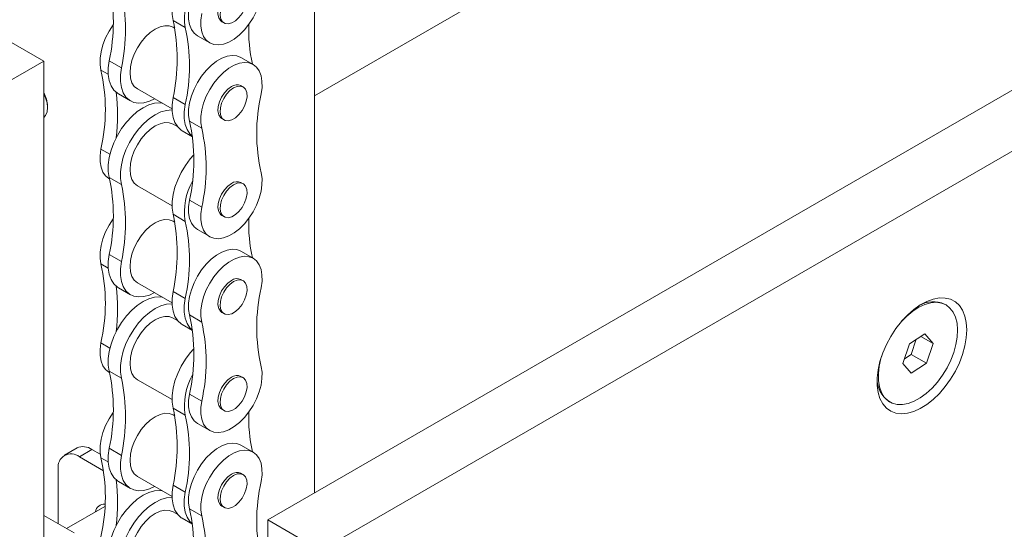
# Model space of a CAD drawing. Header units: millimetres. Extents: x 525 to 29324, y 175 to 20618.
# Tile 449 of 588: x 24863 to 25127, y 12233 to 12369. Entities that reach past the tile are written whole.
import ezdxf

# ---------------------------------------------------------------- set-up
doc = ezdxf.new("R2010")
doc.units = ezdxf.units.MM
doc.linetypes.add('SLD-Continua', pattern=[0])

msp = doc.modelspace()

# ---------------------------------------------------------------- linework, layer by layer
at = {"color": 7, "linetype": 'SLD-Continua', "lineweight": 18, "ltscale": 35}
for p, q in [((25400.07, 12613.55), (24941.9, 12349.12)), ((25400.07, 12613.55), (24941.9, 12349.12)), ((25400.07, 12613.55), (24941.9, 12349.12)), ((25400.07, 12613.55), (24941.9, 12349.12)), ((25400.07, 12613.55), (24941.9, 12349.12)), ((25400.07, 12613.55), (24941.9, 12349.12)), ((25400.07, 12613.55), (24941.9, 12349.12)), ((25400.07, 12613.55), (24941.9, 12349.12)), ((25400.07, 12613.55), (24941.9, 12349.12)), ((25400.07, 12613.55), (24941.9, 12349.12)), ((24941.9, 12242.84), (24941.9, 12579.29)), ((24941.9, 12242.84), (24941.9, 12579.29)), ((24941.9, 12242.84), (24941.9, 12579.29)), ((24941.9, 12242.84), (24941.9, 12579.29)), ((24941.9, 12242.84), (24941.9, 12579.29)), ((24941.9, 12242.84), (24941.9, 12579.29)), ((24941.9, 12242.84), (24941.9, 12579.29)), ((24941.9, 12242.84), (24941.9, 12579.29)), ((24941.9, 12242.84), (24941.9, 12579.29)), ((24941.9, 12242.84), (24941.9, 12579.29)), ((25251.38, 12421.45), (24929.41, 12235.63)), ((25251.38, 12421.45), (24929.41, 12235.63)), ((25251.38, 12421.45), (24929.41, 12235.63)), ((25265.52, 12413.29), (24943.55, 12227.46)), ((25265.52, 12413.29), (24943.55, 12227.46)), ((25265.52, 12413.29), (24943.55, 12227.46)), ((24869.42, 12358.39), (24805.78, 12395.12)), ((24907.32, 12367.37), (24904.05, 12369.26)), ((24917.13, 12368.93), (24917.72, 12368.59)), ((24904.51, 12367.17), (24904.04, 12367.44)), ((24910.6, 12365.16), (24913.87, 12363.27)), ((24855.28, 12350.23), (24869.42, 12358.39)), ((24869.42, 11460.08), (24869.42, 12358.39)), ((24886.95, 12358.5), (24890.22, 12356.61)), ((24925.49, 12357.48), (24922.22, 12359.37)), ((24884.75, 12356), (24886.69, 12354.87)), ((24889.41, 12349.63), (24892.67, 12347.75)), ((24894.51, 12350.94), (24903.77, 12345.6)), ((24922.81, 12351.49), (24922.22, 12351.83)), ((24907.32, 12346.75), (24904.05, 12348.63)), ((24870.45, 12345.91), (24870.45, 12346.32)), ((24911.72, 12340.43), (24908.45, 12342.32)), ((24917.13, 12343), (24917.72, 12342.66)), ((24905.29, 12340.78), (24904.04, 12341.51)), ((24906.5, 12339.76), (24909.26, 12338.17)), ((24884.75, 12334.85), (24887.15, 12333.47)), ((24886.89, 12326.98), (24887.05, 12326.9)), ((24886.95, 12327.27), (24890.22, 12325.38)), ((24922.81, 12325.56), (24922.22, 12325.9)), ((24894.51, 12325.01), (24903.77, 12319.67)), ((24911.72, 12319.29), (24908.45, 12321.17)), ((24904.51, 12315.31), (24904.04, 12315.58)), ((24907.32, 12315.51), (24904.05, 12317.4)), ((24917.13, 12317.07), (24917.72, 12316.73)), ((24910.6, 12313.3), (24913.87, 12311.42)), ((24925.49, 12305.62), (24922.22, 12307.51)), ((24886.95, 12306.64), (24890.22, 12304.76)), ((24884.75, 12304.14), (24886.69, 12303.02)), ((24922.81, 12299.63), (24922.22, 12299.97)), ((24889.41, 12297.77), (24892.67, 12295.89)), ((24894.51, 12299.08), (24903.77, 12293.74)), ((24907.32, 12294.89), (24904.05, 12296.77)), ((25110.98, 12293.15), (25110.62, 12293.35)), ((25110.98, 12293.15), (25110.62, 12293.35)), ((25110.98, 12293.15), (25110.62, 12293.35)), ((24905.29, 12288.93), (24904.04, 12289.65)), ((24911.72, 12288.57), (24908.45, 12290.46)), ((24917.13, 12291.14), (24917.72, 12290.81)), ((24906.5, 12287.91), (24909.26, 12286.32)), ((25105.27, 12285.42), (25101.2, 12282.75)), ((25105.27, 12285.42), (25101.2, 12282.75)), ((25105.27, 12285.42), (25101.2, 12282.75)), ((25101.66, 12279.92), (25103.02, 12283.95)), ((25101.66, 12279.92), (25103.02, 12283.95)), ((25101.66, 12279.92), (25103.02, 12283.95)), ((25104.23, 12284.74), (25107.55, 12282.83)), ((25104.23, 12284.74), (25107.55, 12282.83)), ((25104.23, 12284.74), (25107.55, 12282.83)), ((25107.55, 12282.83), (25105.27, 12285.42)), ((25107.55, 12282.83), (25105.27, 12285.42)), ((25107.55, 12282.83), (25105.27, 12285.42)), ((24884.75, 12283), (24887.15, 12281.61)), ((25101.2, 12282.75), (25099.4, 12277.48)), ((25101.2, 12282.75), (25099.4, 12277.48)), ((25101.2, 12282.75), (25099.4, 12277.48)), ((25105.76, 12277.56), (25107.55, 12282.83)), ((25105.76, 12277.56), (25107.55, 12282.83)), ((25105.76, 12277.56), (25107.55, 12282.83)), ((25099.83, 12278.72), (25101.66, 12279.92)), ((25099.83, 12278.72), (25101.66, 12279.92)), ((25099.83, 12278.72), (25101.66, 12279.92)), ((25101.66, 12279.92), (25105.76, 12277.56)), ((25101.66, 12279.92), (25105.76, 12277.56)), ((25101.66, 12279.92), (25105.76, 12277.56)), ((25099.4, 12277.48), (25101.68, 12274.88)), ((25099.4, 12277.48), (25101.68, 12274.88)), ((25099.4, 12277.48), (25101.68, 12274.88)), ((25101.68, 12274.88), (25105.76, 12277.56)), ((25101.68, 12274.88), (25105.76, 12277.56)), ((25101.68, 12274.88), (25105.76, 12277.56)), ((24886.89, 12275.13), (24887.05, 12275.04)), ((24886.95, 12275.41), (24890.22, 12273.52)), ((24894.51, 12273.15), (24903.77, 12267.81)), ((24922.81, 12273.7), (24922.22, 12274.04)), ((24911.72, 12267.43), (24908.45, 12269.31)), ((24907.32, 12263.66), (24904.05, 12265.54)), ((24917.13, 12265.22), (24917.72, 12264.88)), ((25095.63, 12267.37), (25095.98, 12267.16)), ((25095.63, 12267.37), (25095.98, 12267.16)), ((25095.63, 12267.37), (25095.98, 12267.16)), ((24904.51, 12263.45), (24904.04, 12263.72)), ((24910.6, 12261.45), (24913.87, 12259.56)), ((24878.34, 12254.87), (24874.97, 12252.93)), ((24886.95, 12254.79), (24890.22, 12252.9)), ((24925.49, 12253.77), (24922.22, 12255.65)), ((24882.33, 12254.48), (24878.97, 12252.53)), ((24878.97, 12252.53), (24885.46, 12248.78)), ((24882.33, 12254.48), (24884.57, 12253.18)), ((24884.75, 12252.28), (24886.69, 12251.16)), ((24873.31, 12234.58), (24873.31, 12249.26)), ((24894.51, 12247.22), (24903.77, 12241.88)), ((24922.81, 12247.77), (24922.22, 12248.11)), ((24889.41, 12245.92), (24892.67, 12244.03)), ((24907.32, 12243.03), (24904.05, 12244.92)), ((24885.82, 12239.24), (24875.53, 12233.3)), ((24917.13, 12239.29), (24917.72, 12238.95)), ((24869.42, 12236.82), (24877.55, 12232.13)), ((24905.29, 12237.07), (24904.04, 12237.8)), ((24911.72, 12236.72), (24908.45, 12238.6)), ((24906.5, 12236.05), (24909.26, 12234.46)), ((24943.55, 12227.46), (24929.41, 12235.63)), ((24929.41, 12235.63), (24929.41, 12229.91)), ((24943.55, 12227.46), (24929.41, 12235.63)), ((24929.41, 12235.63), (24929.41, 12229.91)), ((24943.55, 12227.46), (24929.41, 12235.63)), ((24929.41, 12235.63), (24929.41, 12229.91))]:
    msp.add_line(p, q, dxfattribs=at)
at = {"color": 7, "linetype": 'SLD-Continua', "lineweight": 18, "ltscale": 35, "flags": 128}
for points in [[(24909.56, 12385.06), (24908.66, 12384.05), (24907.37, 12382.33), (24906.23, 12380.47), (24905.29, 12378.52), (24904.55, 12376.53), (24904.05, 12374.55), (24903.8, 12372.65), (24903.8, 12370.87), (24904.05, 12369.26)], [(24911.72, 12371.14), (24911.48, 12369.38), (24911.49, 12367.74), (24911.75, 12366.26), (24912.24, 12365), (24912.96, 12363.99), (24913.88, 12363.26), (24914.98, 12362.84), (24916.21, 12362.73), (24917.56, 12362.95), (24918.96, 12363.47), (24920.39, 12364.3), (24921.8, 12365.39), (24923.14, 12366.73), (24924.37, 12368.26), (24925.47, 12369.95), (24926.39, 12371.74), (24927.11, 12373.58), (24927.61, 12375.41), (24927.86, 12377.18), (24927.87, 12378.84), (24927.63, 12380.32)], [(24919.68, 12377.5), (24918.7, 12376.79), (24917.8, 12375.82), (24917.04, 12374.66), (24916.48, 12373.41), (24916.15, 12372.15), (24916.08, 12370.98), (24916.28, 12369.99), (24916.73, 12369.24), (24917.13, 12368.93)], [(24920.26, 12377.16), (24919.29, 12376.45), (24918.39, 12375.48), (24917.63, 12374.32), (24917.06, 12373.07), (24916.73, 12371.81), (24916.67, 12370.64), (24916.87, 12369.65), (24917.32, 12368.91), (24917.99, 12368.46), (24918.83, 12368.36), (24919.77, 12368.6), (24920.75, 12369.16), (24921.7, 12370.02), (24922.54, 12371.09), (24923.21, 12372.3), (24923.66, 12373.57), (24923.86, 12374.79), (24923.79, 12375.89), (24923.46, 12376.76), (24922.9, 12377.36), (24922.13, 12377.64), (24921.23, 12377.57), (24920.26, 12377.16)], [(24908.45, 12373.03), (24908.22, 12371.27), (24908.22, 12369.62), (24908.48, 12368.15), (24908.97, 12366.89), (24909.69, 12365.88), (24910.6, 12365.16)], [(24888.05, 12368.12), (24888.01, 12368.06), (24886.91, 12366.37), (24885.99, 12364.58), (24885.27, 12362.74), (24884.78, 12360.91), (24884.52, 12359.14), (24884.51, 12357.48), (24884.75, 12356)], [(24904.04, 12367.44), (24903.02, 12367.81), (24901.85, 12367.86), (24900.59, 12367.57), (24899.28, 12366.97), (24897.96, 12366.06), (24896.7, 12364.89), (24895.53, 12363.5), (24894.51, 12361.94), (24893.68, 12360.28), (24893.05, 12358.57), (24892.67, 12356.89), (24892.54, 12355.3), (24892.67, 12353.86), (24893.05, 12352.62), (24893.68, 12351.63), (24894.51, 12350.94), (24894.51, 12350.94)], [(24886.95, 12358.5), (24886.7, 12356.59), (24886.7, 12354.81), (24886.95, 12353.2), (24887.45, 12351.8), (24888.19, 12350.66), (24889.14, 12349.8), (24889.41, 12349.63)], [(24922.22, 12359.37), (24922.2, 12359.38), (24921.11, 12359.8), (24919.87, 12359.91), (24918.53, 12359.69), (24917.12, 12359.17), (24915.7, 12358.34), (24914.29, 12357.25), (24912.95, 12355.91), (24911.71, 12354.38), (24910.61, 12352.69), (24909.69, 12350.9), (24908.97, 12349.06), (24908.48, 12347.23), (24908.22, 12345.46), (24908.22, 12343.8), (24908.45, 12342.32)], [(24927.63, 12349.61), (24927.87, 12351.37), (24927.86, 12353.02), (24927.61, 12354.49), (24927.11, 12355.75), (24926.39, 12356.76), (24925.47, 12357.49), (24924.37, 12357.91), (24923.14, 12358.02), (24921.8, 12357.81), (24920.39, 12357.28), (24918.96, 12356.46), (24917.56, 12355.36), (24916.21, 12354.03), (24914.98, 12352.49), (24913.88, 12350.8), (24912.96, 12349.01), (24912.24, 12347.17), (24911.75, 12345.34), (24911.49, 12343.57), (24911.48, 12341.92), (24911.72, 12340.43)], [(24890.22, 12356.61), (24889.97, 12354.71), (24889.97, 12352.93), (24890.22, 12351.32), (24890.72, 12349.92), (24891.45, 12348.77), (24892.4, 12347.92), (24893.54, 12347.36), (24894.83, 12347.13), (24896.24, 12347.23), (24897.74, 12347.66), (24899.09, 12348.3)], [(24869.42, 12343.31), (24869.93, 12343.87), (24870.32, 12344.79), (24870.45, 12345.94), (24870.31, 12347.24), (24869.91, 12348.61), (24869.42, 12349.7)], [(24919.68, 12351.57), (24918.7, 12350.86), (24917.8, 12349.89), (24917.04, 12348.73), (24916.48, 12347.48), (24916.15, 12346.22), (24916.08, 12345.05), (24916.28, 12344.06), (24916.73, 12343.32), (24917.13, 12343)], [(24920.26, 12351.24), (24919.29, 12350.52), (24918.39, 12349.55), (24917.63, 12348.4), (24917.06, 12347.14), (24916.73, 12345.89), (24916.67, 12344.72), (24916.87, 12343.72), (24917.32, 12342.98), (24917.99, 12342.54), (24918.83, 12342.43), (24919.77, 12342.67), (24920.75, 12343.24), (24921.7, 12344.09), (24922.54, 12345.16), (24923.21, 12346.37), (24923.66, 12347.64), (24923.86, 12348.87), (24923.79, 12349.96), (24923.46, 12350.84), (24922.9, 12351.43), (24922.13, 12351.71), (24921.23, 12351.64), (24920.26, 12351.24)], [(24901.12, 12347.12), (24900.46, 12347.2), (24899.04, 12347.1), (24897.55, 12346.67), (24896.01, 12345.93), (24894.47, 12344.9), (24892.98, 12343.6), (24891.56, 12342.07), (24890.27, 12340.35), (24889.14, 12338.48), (24888.19, 12336.53), (24887.45, 12334.54), (24886.95, 12332.56), (24886.7, 12330.66), (24886.7, 12328.88), (24886.95, 12327.27)], [(24904.05, 12348.63), (24903.8, 12346.73), (24903.8, 12344.94), (24904.05, 12343.33), (24904.55, 12341.94), (24905.29, 12340.79), (24906.23, 12339.93), (24906.5, 12339.76)], [(24903.78, 12345.31), (24903.72, 12345.31), (24902.31, 12345.21), (24900.81, 12344.79), (24899.28, 12344.05), (24897.74, 12343.01), (24896.24, 12341.71), (24894.83, 12340.18), (24893.54, 12338.46), (24892.4, 12336.6), (24891.45, 12334.64), (24890.72, 12332.65), (24890.22, 12330.68), (24889.97, 12328.77), (24889.97, 12326.99), (24890.22, 12325.38)], [(24907.32, 12346.75), (24907.06, 12344.84), (24907.06, 12343.06), (24907.32, 12341.45), (24907.82, 12340.05), (24908.55, 12338.91), (24909.25, 12338.23)], [(24904.04, 12341.51), (24903.02, 12341.89), (24901.85, 12341.93), (24900.59, 12341.65), (24899.28, 12341.04), (24897.96, 12340.13), (24896.7, 12338.96), (24895.53, 12337.57), (24894.51, 12336.01), (24893.68, 12334.35), (24893.05, 12332.64), (24892.67, 12330.96), (24892.54, 12329.37), (24892.67, 12327.93), (24893.05, 12326.69), (24893.68, 12325.71), (24894.51, 12325.01), (24894.51, 12325.01)], [(24884.75, 12334.85), (24884.51, 12333.09), (24884.52, 12331.45), (24884.78, 12329.97), (24885.27, 12328.71), (24885.99, 12327.7), (24886.89, 12326.98)], [(24909.56, 12333.21), (24908.66, 12332.2), (24907.37, 12330.48), (24906.23, 12328.61), (24905.29, 12326.66), (24904.55, 12324.67), (24904.05, 12322.7), (24903.8, 12320.79), (24903.8, 12319.01), (24904.05, 12317.4)], [(24911.72, 12319.29), (24911.48, 12317.52), (24911.49, 12315.88), (24911.75, 12314.41), (24912.24, 12313.14), (24912.96, 12312.13), (24913.88, 12311.41), (24914.98, 12310.98), (24916.21, 12310.88), (24917.56, 12311.09), (24918.96, 12311.62), (24920.39, 12312.44), (24921.8, 12313.54), (24923.14, 12314.87), (24924.37, 12316.41), (24925.47, 12318.1), (24926.39, 12319.89), (24927.11, 12321.73), (24927.61, 12323.56), (24927.86, 12325.33), (24927.87, 12326.98), (24927.63, 12328.47)], [(24920.26, 12325.31), (24919.29, 12324.59), (24918.39, 12323.62), (24917.63, 12322.47), (24917.06, 12321.21), (24916.73, 12319.96), (24916.67, 12318.79), (24916.87, 12317.79), (24917.32, 12317.05), (24917.99, 12316.61), (24918.83, 12316.5), (24919.77, 12316.74), (24920.75, 12317.31), (24921.7, 12318.16), (24922.54, 12319.23), (24923.21, 12320.45), (24923.66, 12321.71), (24923.86, 12322.94), (24923.79, 12324.03), (24923.46, 12324.91), (24922.9, 12325.51), (24922.13, 12325.78), (24921.23, 12325.71), (24920.26, 12325.31)], [(24919.68, 12325.65), (24918.7, 12324.93), (24917.8, 12323.96), (24917.04, 12322.81), (24916.48, 12321.55), (24916.15, 12320.3), (24916.08, 12319.13), (24916.28, 12318.13), (24916.73, 12317.39), (24917.13, 12317.07)], [(24908.45, 12321.17), (24908.22, 12319.41), (24908.22, 12317.77), (24908.48, 12316.29), (24908.97, 12315.03), (24909.69, 12314.02), (24910.6, 12313.3)], [(24888.05, 12316.26), (24888.01, 12316.2), (24886.91, 12314.51), (24885.99, 12312.72), (24885.27, 12310.88), (24884.78, 12309.05), (24884.52, 12307.28), (24884.51, 12305.63), (24884.75, 12304.14)], [(24904.04, 12315.58), (24903.02, 12315.96), (24901.85, 12316), (24900.59, 12315.72), (24899.28, 12315.11), (24897.96, 12314.2), (24896.7, 12313.03), (24895.53, 12311.64), (24894.51, 12310.08), (24893.68, 12308.42), (24893.05, 12306.72), (24892.67, 12305.04), (24892.54, 12303.44), (24892.67, 12302), (24893.05, 12300.76), (24893.68, 12299.78), (24894.51, 12299.08), (24894.51, 12299.08)], [(24922.22, 12307.51), (24922.2, 12307.52), (24921.11, 12307.94), (24919.87, 12308.05), (24918.53, 12307.84), (24917.12, 12307.31), (24915.7, 12306.49), (24914.29, 12305.39), (24912.95, 12304.05), (24911.71, 12302.52), (24910.61, 12300.83), (24909.69, 12299.04), (24908.97, 12297.2), (24908.48, 12295.37), (24908.22, 12293.6), (24908.22, 12291.95), (24908.45, 12290.46)], [(24886.95, 12306.64), (24886.7, 12304.74), (24886.7, 12302.96), (24886.95, 12301.34), (24887.45, 12299.95), (24888.19, 12298.8), (24889.14, 12297.94), (24889.41, 12297.77)], [(24890.22, 12304.76), (24889.97, 12302.85), (24889.97, 12301.07), (24890.22, 12299.46), (24890.72, 12298.06), (24891.45, 12296.92), (24892.4, 12296.06), (24893.54, 12295.51), (24894.83, 12295.28), (24896.24, 12295.38), (24897.74, 12295.8), (24899.09, 12296.44)], [(24927.63, 12297.76), (24927.87, 12299.52), (24927.86, 12301.16), (24927.61, 12302.64), (24927.11, 12303.9), (24926.39, 12304.91), (24925.47, 12305.63), (24924.37, 12306.06), (24923.14, 12306.16), (24921.8, 12305.95), (24920.39, 12305.43), (24918.96, 12304.6), (24917.56, 12303.51), (24916.21, 12302.17), (24914.98, 12300.63), (24913.88, 12298.95), (24912.96, 12297.15), (24912.24, 12295.32), (24911.75, 12293.48), (24911.49, 12291.71), (24911.48, 12290.06), (24911.72, 12288.57)], [(24919.68, 12299.72), (24918.7, 12299), (24917.8, 12298.03), (24917.04, 12296.88), (24916.48, 12295.62), (24916.15, 12294.37), (24916.08, 12293.2), (24916.28, 12292.2), (24916.73, 12291.46), (24917.13, 12291.14)], [(24920.26, 12299.38), (24919.29, 12298.66), (24918.39, 12297.69), (24917.63, 12296.54), (24917.06, 12295.29), (24916.73, 12294.03), (24916.67, 12292.86), (24916.87, 12291.87), (24917.32, 12291.12), (24917.99, 12290.68), (24918.83, 12290.57), (24919.77, 12290.81), (24920.75, 12291.38), (24921.7, 12292.23), (24922.54, 12293.3), (24923.21, 12294.52), (24923.66, 12295.78), (24923.86, 12297.01), (24923.79, 12298.1), (24923.46, 12298.98), (24922.9, 12299.58), (24922.13, 12299.85), (24921.23, 12299.79), (24920.26, 12299.38)], [(24904.05, 12296.77), (24903.8, 12294.87), (24903.8, 12293.09), (24904.05, 12291.48), (24904.55, 12290.08), (24905.29, 12288.94), (24906.23, 12288.08), (24906.5, 12287.91)], [(24901.12, 12295.27), (24900.46, 12295.34), (24899.04, 12295.24), (24897.55, 12294.82), (24896.01, 12294.08), (24894.47, 12293.04), (24892.98, 12291.74), (24891.56, 12290.21), (24890.27, 12288.49), (24889.14, 12286.63), (24888.19, 12284.67), (24887.45, 12282.68), (24886.95, 12280.71), (24886.7, 12278.8), (24886.7, 12277.02), (24886.95, 12275.41)], [(24907.32, 12294.89), (24907.06, 12292.98), (24907.06, 12291.2), (24907.32, 12289.59), (24907.82, 12288.19), (24908.55, 12287.05), (24909.25, 12286.37)], [(25116.55, 12286.48), (25116.42, 12288.43), (25116.04, 12290.18), (25115.42, 12291.71), (25114.56, 12292.99), (25113.48, 12293.97), (25112.22, 12294.65), (25110.79, 12295), (25109.23, 12295.03), (25107.57, 12294.73), (25105.85, 12294.1), (25104.1, 12293.16), (25102.35, 12291.93), (25100.65, 12290.44), (25099.04, 12288.72), (25097.54, 12286.8), (25096.19, 12284.72), (25095.02, 12282.54), (25094.05, 12280.29), (25093.31, 12278.02), (25092.8, 12275.79), (25092.55, 12273.64), (25092.55, 12271.61), (25092.8, 12269.76), (25093.31, 12268.11), (25094.05, 12266.7), (25095.02, 12265.57), (25096.19, 12264.74), (25097.54, 12264.22), (25099.04, 12264.03), (25100.65, 12264.17), (25102.35, 12264.64), (25104.1, 12265.42), (25105.85, 12266.51), (25107.57, 12267.87), (25109.23, 12269.48), (25110.79, 12271.31), (25112.22, 12273.31), (25113.48, 12275.45), (25114.56, 12277.67), (25115.42, 12279.93), (25116.04, 12282.19), (25116.42, 12284.38), (25116.55, 12286.48)], [(25116.55, 12286.48), (25116.42, 12288.43), (25116.04, 12290.18), (25115.42, 12291.71), (25114.56, 12292.99), (25113.48, 12293.97), (25112.22, 12294.65), (25110.79, 12295), (25109.23, 12295.03), (25107.57, 12294.73), (25105.85, 12294.1), (25104.1, 12293.16), (25102.35, 12291.93), (25100.65, 12290.44), (25099.04, 12288.72), (25097.54, 12286.8), (25096.19, 12284.72), (25095.02, 12282.54), (25094.05, 12280.29), (25093.31, 12278.02), (25092.8, 12275.79), (25092.55, 12273.64), (25092.55, 12271.61), (25092.8, 12269.76), (25093.31, 12268.11), (25094.05, 12266.7), (25095.02, 12265.57), (25096.19, 12264.74), (25097.54, 12264.22), (25099.04, 12264.03), (25100.65, 12264.17), (25102.35, 12264.64), (25104.1, 12265.42), (25105.85, 12266.51), (25107.57, 12267.87), (25109.23, 12269.48), (25110.79, 12271.31), (25112.22, 12273.31), (25113.48, 12275.45), (25114.56, 12277.67), (25115.42, 12279.93), (25116.04, 12282.19), (25116.42, 12284.38), (25116.55, 12286.48)], [(25116.55, 12286.48), (25116.42, 12288.43), (25116.04, 12290.18), (25115.42, 12291.71), (25114.56, 12292.99), (25113.48, 12293.97), (25112.22, 12294.65), (25110.79, 12295), (25109.23, 12295.03), (25107.57, 12294.73), (25105.85, 12294.1), (25104.1, 12293.16), (25102.35, 12291.93), (25100.65, 12290.44), (25099.04, 12288.72), (25097.54, 12286.8), (25096.19, 12284.72), (25095.02, 12282.54), (25094.05, 12280.29), (25093.31, 12278.02), (25092.8, 12275.79), (25092.55, 12273.64), (25092.55, 12271.61), (25092.8, 12269.76), (25093.31, 12268.11), (25094.05, 12266.7), (25095.02, 12265.57), (25096.19, 12264.74), (25097.54, 12264.22), (25099.04, 12264.03), (25100.65, 12264.17), (25102.35, 12264.64), (25104.1, 12265.42), (25105.85, 12266.51), (25107.57, 12267.87), (25109.23, 12269.48), (25110.79, 12271.31), (25112.22, 12273.31), (25113.48, 12275.45), (25114.56, 12277.67), (25115.42, 12279.93), (25116.04, 12282.19), (25116.42, 12284.38), (25116.55, 12286.48)], [(24903.78, 12293.45), (24903.72, 12293.46), (24902.31, 12293.36), (24900.81, 12292.93), (24899.28, 12292.19), (24897.74, 12291.16), (24896.24, 12289.85), (24894.83, 12288.32), (24893.54, 12286.6), (24892.4, 12284.74), (24891.45, 12282.79), (24890.72, 12280.8), (24890.22, 12278.82), (24889.97, 12276.92), (24889.97, 12275.14), (24890.22, 12273.52)], [(25099.09, 12288.77), (25100.49, 12290.18), (25102.07, 12291.49), (25103.7, 12292.53), (25105.31, 12293.28), (25106.89, 12293.72), (25108.38, 12293.85), (25109.76, 12293.65), (25110.99, 12293.14), (25112.04, 12292.32), (25112.9, 12291.22), (25113.53, 12289.86), (25113.93, 12288.27), (25114.08, 12286.49), (25113.99, 12284.56), (25113.64, 12282.53), (25113.06, 12280.45), (25112.26, 12278.35), (25111.25, 12276.3), (25110.06, 12274.34), (25108.71, 12272.52), (25107.24, 12270.87), (25105.68, 12269.44), (25104.07, 12268.27), (25102.45, 12267.37), (25100.85, 12266.77), (25099.31, 12266.48), (25097.87, 12266.52), (25096.56, 12266.87), (25095.42, 12267.54), (25094.46, 12268.5), (25093.71, 12269.74), (25093.19, 12271.22), (25092.92, 12272.91), (25092.89, 12274.76), (25093.11, 12276.75), (25093.57, 12278.81), (25093.82, 12279.64)], [(25099.09, 12288.77), (25100.49, 12290.18), (25102.07, 12291.49), (25103.7, 12292.53), (25105.31, 12293.28), (25106.89, 12293.72), (25108.38, 12293.85), (25109.76, 12293.65), (25110.99, 12293.14), (25112.04, 12292.32), (25112.9, 12291.22), (25113.53, 12289.86), (25113.93, 12288.27), (25114.08, 12286.49), (25113.99, 12284.56), (25113.64, 12282.53), (25113.06, 12280.45), (25112.26, 12278.35), (25111.25, 12276.3), (25110.06, 12274.34), (25108.71, 12272.52), (25107.24, 12270.87), (25105.68, 12269.44), (25104.07, 12268.27), (25102.45, 12267.37), (25100.85, 12266.77), (25099.31, 12266.48), (25097.87, 12266.52), (25096.56, 12266.87), (25095.42, 12267.54), (25094.46, 12268.5), (25093.71, 12269.74), (25093.19, 12271.22), (25092.92, 12272.91), (25092.89, 12274.76), (25093.11, 12276.75), (25093.57, 12278.81), (25093.82, 12279.64)], [(25099.09, 12288.77), (25100.49, 12290.18), (25102.07, 12291.49), (25103.7, 12292.53), (25105.31, 12293.28), (25106.89, 12293.72), (25108.38, 12293.85), (25109.76, 12293.65), (25110.99, 12293.14), (25112.04, 12292.32), (25112.9, 12291.22), (25113.53, 12289.86), (25113.93, 12288.27), (25114.08, 12286.49), (25113.99, 12284.56), (25113.64, 12282.53), (25113.06, 12280.45), (25112.26, 12278.35), (25111.25, 12276.3), (25110.06, 12274.34), (25108.71, 12272.52), (25107.24, 12270.87), (25105.68, 12269.44), (25104.07, 12268.27), (25102.45, 12267.37), (25100.85, 12266.77), (25099.31, 12266.48), (25097.87, 12266.52), (25096.56, 12266.87), (25095.42, 12267.54), (25094.46, 12268.5), (25093.71, 12269.74), (25093.19, 12271.22), (25092.92, 12272.91), (25092.89, 12274.76), (25093.11, 12276.75), (25093.57, 12278.81), (25093.82, 12279.64)], [(24904.04, 12289.65), (24903.02, 12290.03), (24901.85, 12290.08), (24900.59, 12289.79), (24899.28, 12289.18), (24897.96, 12288.27), (24896.7, 12287.1), (24895.53, 12285.71), (24894.51, 12284.15), (24893.68, 12282.49), (24893.05, 12280.79), (24892.67, 12279.11), (24892.54, 12277.52), (24892.67, 12276.07), (24893.05, 12274.83), (24893.68, 12273.85), (24894.51, 12273.15), (24894.51, 12273.15)], [(24884.75, 12283), (24884.51, 12281.23), (24884.52, 12279.59), (24884.78, 12278.11), (24885.27, 12276.85), (24885.99, 12275.84), (24886.89, 12275.13)], [(24909.56, 12281.35), (24908.66, 12280.34), (24907.37, 12278.62), (24906.23, 12276.76), (24905.29, 12274.8), (24904.55, 12272.81), (24904.05, 12270.84), (24903.8, 12268.93), (24903.8, 12267.15), (24904.05, 12265.54)], [(24911.72, 12267.43), (24911.48, 12265.67), (24911.49, 12264.02), (24911.75, 12262.55), (24912.24, 12261.29), (24912.96, 12260.28), (24913.88, 12259.55), (24914.98, 12259.13), (24916.21, 12259.02), (24917.56, 12259.23), (24918.96, 12259.76), (24920.39, 12260.58), (24921.8, 12261.68), (24923.14, 12263.02), (24924.37, 12264.55), (24925.47, 12266.24), (24926.39, 12268.03), (24927.11, 12269.87), (24927.61, 12271.7), (24927.86, 12273.47), (24927.87, 12275.12), (24927.63, 12276.61)], [(24919.68, 12273.79), (24918.7, 12273.07), (24917.8, 12272.1), (24917.04, 12270.95), (24916.48, 12269.7), (24916.15, 12268.44), (24916.08, 12267.27), (24916.28, 12266.28), (24916.73, 12265.53), (24917.13, 12265.22)], [(24920.26, 12273.45), (24919.29, 12272.74), (24918.39, 12271.76), (24917.63, 12270.61), (24917.06, 12269.36), (24916.73, 12268.1), (24916.67, 12266.93), (24916.87, 12265.94), (24917.32, 12265.19), (24917.99, 12264.75), (24918.83, 12264.65), (24919.77, 12264.88), (24920.75, 12265.45), (24921.7, 12266.3), (24922.54, 12267.37), (24923.21, 12268.59), (24923.66, 12269.86), (24923.86, 12271.08), (24923.79, 12272.17), (24923.46, 12273.05), (24922.9, 12273.65), (24922.13, 12273.93), (24921.23, 12273.86), (24920.26, 12273.45)], [(24908.45, 12269.31), (24908.22, 12267.55), (24908.22, 12265.91), (24908.48, 12264.43), (24908.97, 12263.17), (24909.69, 12262.16), (24910.6, 12261.45)], [(24888.05, 12264.4), (24888.01, 12264.34), (24886.91, 12262.65), (24885.99, 12260.86), (24885.27, 12259.02), (24884.78, 12257.19), (24884.52, 12255.42), (24884.51, 12253.77), (24884.75, 12252.28)], [(24904.04, 12263.72), (24903.02, 12264.1), (24901.85, 12264.15), (24900.59, 12263.86), (24899.28, 12263.25), (24897.96, 12262.34), (24896.7, 12261.17), (24895.53, 12259.78), (24894.51, 12258.23), (24893.68, 12256.56), (24893.05, 12254.86), (24892.67, 12253.18), (24892.54, 12251.59), (24892.67, 12250.14), (24893.05, 12248.91), (24893.68, 12247.92), (24894.51, 12247.23), (24894.51, 12247.22)], [(24886.95, 12254.79), (24886.7, 12252.88), (24886.7, 12251.1), (24886.95, 12249.49), (24887.45, 12248.09), (24888.19, 12246.95), (24889.14, 12246.09), (24889.41, 12245.92)], [(24922.22, 12255.65), (24922.2, 12255.66), (24921.11, 12256.09), (24919.87, 12256.19), (24918.53, 12255.98), (24917.12, 12255.45), (24915.7, 12254.63), (24914.29, 12253.53), (24912.95, 12252.2), (24911.71, 12250.66), (24910.61, 12248.97), (24909.69, 12247.18), (24908.97, 12245.34), (24908.48, 12243.51), (24908.22, 12241.74), (24908.22, 12240.09), (24908.45, 12238.6)], [(24890.22, 12252.9), (24889.97, 12251), (24889.97, 12249.21), (24890.22, 12247.6), (24890.72, 12246.21), (24891.45, 12245.06), (24892.4, 12244.2), (24893.54, 12243.65), (24894.83, 12243.42), (24896.24, 12243.52), (24897.74, 12243.95), (24899.09, 12244.58)], [(24927.63, 12245.9), (24927.87, 12247.66), (24927.86, 12249.3), (24927.61, 12250.78), (24927.11, 12252.04), (24926.39, 12253.05), (24925.47, 12253.78), (24924.37, 12254.2), (24923.14, 12254.31), (24921.8, 12254.1), (24920.39, 12253.57), (24918.96, 12252.75), (24917.56, 12251.65), (24916.21, 12250.31), (24914.98, 12248.78), (24913.88, 12247.09), (24912.96, 12245.3), (24912.24, 12243.46), (24911.75, 12241.63), (24911.49, 12239.86), (24911.48, 12238.2), (24911.72, 12236.72)], [(24919.68, 12247.86), (24918.7, 12247.15), (24917.8, 12246.17), (24917.04, 12245.02), (24916.48, 12243.77), (24916.15, 12242.51), (24916.08, 12241.34), (24916.28, 12240.35), (24916.73, 12239.6), (24917.13, 12239.29)], [(24920.26, 12247.52), (24919.29, 12246.81), (24918.39, 12245.84), (24917.63, 12244.68), (24917.06, 12243.43), (24916.73, 12242.17), (24916.67, 12241), (24916.87, 12240.01), (24917.32, 12239.26), (24917.99, 12238.82), (24918.83, 12238.72), (24919.77, 12238.96), (24920.75, 12239.52), (24921.7, 12240.37), (24922.54, 12241.45), (24923.21, 12242.66), (24923.66, 12243.93), (24923.86, 12245.15), (24923.79, 12246.24), (24923.46, 12247.12), (24922.9, 12247.72), (24922.13, 12248), (24921.23, 12247.93), (24920.26, 12247.52)], [(24904.05, 12244.92), (24903.8, 12243.01), (24903.8, 12241.23), (24904.05, 12239.62), (24904.55, 12238.22), (24905.29, 12237.08), (24906.23, 12236.22), (24906.5, 12236.05)], [(24901.12, 12243.41), (24900.46, 12243.48), (24899.04, 12243.38), (24897.55, 12242.96), (24896.01, 12242.22), (24894.47, 12241.18), (24892.98, 12239.88), (24891.56, 12238.35), (24890.27, 12236.63), (24889.14, 12234.77), (24888.19, 12232.82), (24887.45, 12230.82), (24886.95, 12228.85), (24886.7, 12226.95), (24886.7, 12225.16), (24886.95, 12223.55)], [(24903.78, 12241.6), (24903.72, 12241.6), (24902.31, 12241.5), (24900.81, 12241.07), (24899.28, 12240.33), (24897.74, 12239.3), (24896.24, 12238), (24894.83, 12236.47), (24893.54, 12234.75), (24892.4, 12232.88), (24891.45, 12230.93), (24890.72, 12228.94), (24890.22, 12226.96), (24889.97, 12225.06), (24889.97, 12223.28), (24890.22, 12221.67)], [(24907.32, 12243.03), (24907.06, 12241.13), (24907.06, 12239.35), (24907.32, 12237.73), (24907.82, 12236.34), (24908.55, 12235.19), (24909.25, 12234.52)], [(24904.04, 12237.8), (24903.02, 12238.17), (24901.85, 12238.22), (24900.59, 12237.93), (24899.28, 12237.32), (24897.96, 12236.42), (24896.7, 12235.24), (24895.53, 12233.85), (24894.51, 12232.3), (24893.68, 12230.63), (24893.05, 12228.93), (24892.67, 12227.25), (24892.54, 12225.66), (24892.67, 12224.22), (24893.05, 12222.98), (24893.68, 12221.99), (24894.51, 12221.3), (24894.51, 12221.3)]]:
    msp.add_lwpolyline(points, dxfattribs=at)
at = {"color": 7, "linetype": 'SLD-Continua', "lineweight": 18, "ltscale": 1225}
for centre, radius, start, end in [((24839.99, 12368.81), 48.08, 347.6159, 12.3841), ((24843.26, 12366.93), 48.08, 347.6159, 12.3841), ((24923.32, 12370.04), 16.22, 150.0556, 189.4845), ((24857.09, 12358.94), 48.08, 347.6159, 12.3841), ((24965.91, 12366.77), 41.61, 178.023, 192.7757), ((24860.35, 12357.06), 48.08, 347.6159, 12.3841), ((24837.86, 12345.42), 48.07, 347.2941, 12.7059), ((24862.58, 12346.06), 7.87, 1.9032, 29.6364), ((24840.81, 12343.99), 48.38, 352.6955, 7.184), ((24921.17, 12349.52), 2.54, 65.381, 125.9208), ((24974.52, 12339.04), 48.07, 167.2941, 192.7059), ((24861.57, 12331.74), 48.07, 347.2941, 12.7059), ((24864.83, 12329.86), 48.07, 347.2941, 12.7059), ((24839.99, 12316.95), 48.08, 347.6159, 12.3841), ((24923.32, 12318.19), 16.22, 150.0556, 189.4845), ((24921.17, 12323.59), 2.54, 65.381, 125.9208), ((24843.26, 12315.07), 48.08, 347.6159, 12.3841), ((24857.09, 12307.09), 48.08, 347.6159, 12.3841), ((24860.35, 12305.2), 48.08, 347.6159, 12.3841), ((24965.91, 12314.91), 41.61, 178.023, 192.7757), ((24837.86, 12293.57), 48.07, 347.2941, 12.7059), ((24921.17, 12297.66), 2.54, 65.381, 125.9208), ((24840.81, 12292.14), 48.38, 352.6955, 7.184), ((24974.52, 12287.18), 48.07, 167.2941, 192.7059), ((25107.56, 12286.85), 7.18, 64.7649, 121.5459), ((25107.56, 12286.85), 7.18, 64.7649, 121.5459), ((25107.56, 12286.85), 7.18, 64.7649, 121.5459), ((24861.57, 12279.89), 48.07, 347.2941, 12.7059), ((24864.83, 12278), 48.07, 347.2941, 12.7059), ((24839.99, 12265.1), 48.08, 347.6159, 12.3841), ((24843.26, 12263.21), 48.08, 347.6159, 12.3841), ((24923.32, 12266.33), 16.22, 150.0556, 189.4845), ((24921.17, 12271.73), 2.54, 65.381, 125.9208), ((25099.86, 12273.34), 7.33, 179.0691, 234.6554), ((25099.86, 12273.34), 7.33, 179.0691, 234.6554), ((25099.86, 12273.34), 7.33, 179.0691, 234.6554), ((24857.09, 12255.23), 48.08, 347.6159, 12.3841), ((24860.35, 12253.34), 48.08, 347.6159, 12.3841), ((24965.91, 12263.06), 41.61, 178.023, 192.7757), ((24879.99, 12251.21), 4.02, 54.3909, 114.3073), ((24876.76, 12249.82), 3.49, 50.815, 189.2203), ((24837.86, 12241.71), 48.07, 347.2941, 12.7059), ((24921.17, 12245.8), 2.54, 65.381, 125.9208), ((24840.81, 12240.28), 48.38, 352.6955, 7.184), ((24974.52, 12235.33), 48.07, 167.2941, 192.7059), ((24885.63, 12237.52), 2.35, 84.5217, 173.7558), ((24861.57, 12228.03), 48.07, 347.2941, 12.7059), ((24864.83, 12226.14), 48.07, 347.2941, 12.7059)]:
    msp.add_arc(centre, radius, start, end, dxfattribs=at)

doc.saveas('drawing.dxf')
